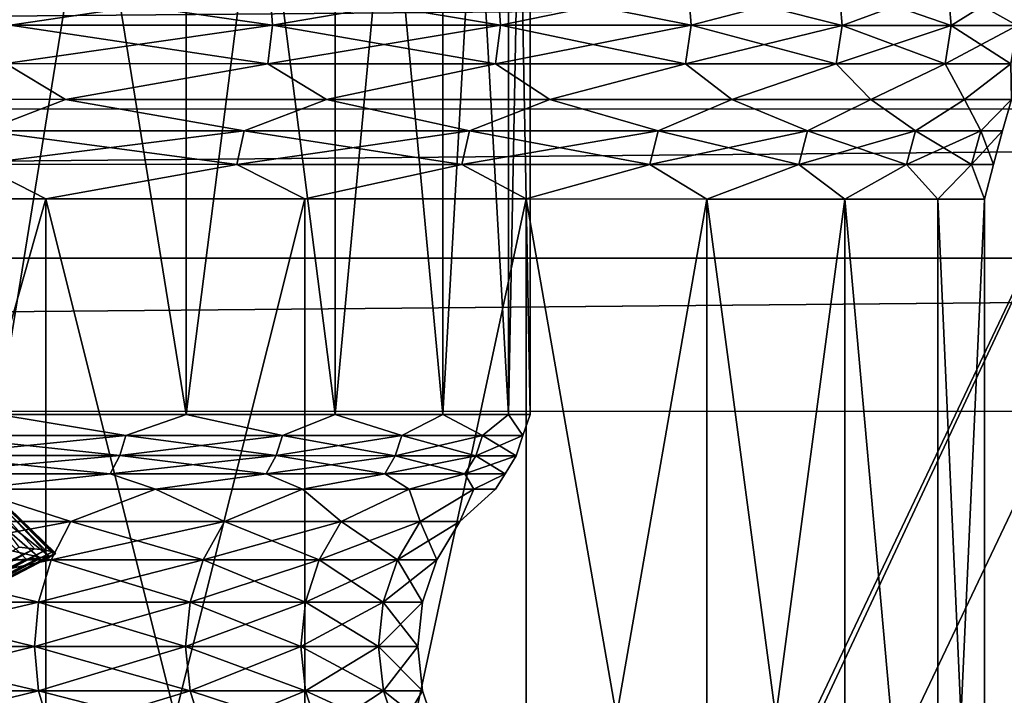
# Model space of a CAD drawing. Header units: metres. Extents: x -205 to 205, y -104 to 104.
# Tile 483 of 656: x -118.26 to -113.23, y 36.09 to 39.54. Entities that reach past the tile are written whole.
import ezdxf

# ---------------------------------------------------------------- set-up
doc = ezdxf.new("R2010")
doc.units = ezdxf.units.M
doc.layers.add('solid_01_2-CONSUMER_EHM_BOX_SW0001', color=7, linetype='CONTINUOUS')

msp = doc.modelspace()

# ---------------------------------------------------------------- linework, layer by layer
at = {"layer": 'solid_01_2-CONSUMER_EHM_BOX_SW0001'}
for points in [[(-200.010849, -74.958488), (-200.010773, 75.041512), (-0.010778, 75.04142)], [(-0.010849, -74.95858), (-200.010849, -74.958488), (-0.010778, 75.04142)], [(-118.369911, 43.473141, 15.778624), (-118.368874, 37.529079, 15.780206), (-117.409927, 37.528942, 17.366499)], [(-117.408081, 43.473003, 17.368923), (-118.369911, 43.473141, 15.778624), (-117.409927, 37.528942, 17.366499)], [(-118.369911, 43.473141, 33.221375), (-117.408081, 43.473003, 31.631077), (-118.368874, 37.529079, 33.219795)], [(-117.408081, 43.473003, 31.631077), (-117.409927, 37.528942, 31.633501), (-118.368874, 37.529079, 33.219795)], [(-117.408081, 43.473003, 17.368923), (-117.409927, 37.528942, 17.366499), (-116.649178, 37.528835, 19.056814)], [(-117.408081, 43.473003, 31.631077), (-116.649651, 43.472897, 29.94438), (-117.409927, 37.528942, 31.633501)], [(-116.649651, 43.472897, 29.94438), (-116.649178, 37.528835, 29.943186), (-117.409927, 37.528942, 31.633501)], [(-116.649651, 43.472897, 19.05562), (-117.408081, 43.473003, 17.368923), (-116.649178, 37.528835, 19.056814)], [(-116.649651, 43.472897, 19.05562), (-116.649178, 37.528835, 19.056814), (-116.097717, 37.528755, 20.826504)], [(-116.096519, 43.472816, 20.828207), (-116.649651, 43.472897, 19.05562), (-116.097717, 37.528755, 20.826504)], [(-116.649651, 43.472897, 29.94438), (-116.096519, 43.472816, 28.171793), (-116.649178, 37.528835, 29.943186)], [(-116.096519, 43.472816, 28.171793), (-116.097717, 37.528755, 28.173496), (-116.649178, 37.528835, 29.943186)], [(-116.096519, 43.472816, 20.828207), (-116.097717, 37.528755, 20.826504), (-115.763596, 37.528706, 22.649761)], [(-116.096519, 43.472816, 28.171793), (-115.763702, 43.472767, 26.350681), (-116.097717, 37.528755, 28.173496)], [(-115.763702, 43.472767, 26.350681), (-115.763596, 37.528706, 26.350239), (-116.097717, 37.528755, 28.173496)], [(-115.763702, 43.472767, 22.649319), (-116.096519, 43.472816, 20.828207), (-115.763596, 37.528706, 22.649761)], [(-115.763702, 43.472767, 22.649319), (-115.763596, 37.528706, 22.649761), (-115.651672, 37.52869, 24.5)], [(-115.650826, 43.472752, 24.5), (-115.763702, 43.472767, 22.649319), (-115.651672, 37.52869, 24.5)], [(-115.763702, 43.472767, 26.350681), (-115.650826, 43.472752, 24.5), (-115.763596, 37.528706, 26.350239)], [(-115.650826, 43.472752, 24.5), (-115.651672, 37.52869, 24.5), (-115.763596, 37.528706, 26.350239)], [(-112.002922, 40.641869, 63.099998), (-150.011154, -40.548634, 63.099998), (-150.011002, -39.448967, 63.099998)], [(-112.002922, 40.641869, 63.099998), (-112.003082, 39.542202, 63.099998), (-150.011154, -40.548634, 63.099998)], [(-112.002922, 40.641869, 63.099998), (-150.011002, -39.448967, 63.099998), (-149.999695, 39.547642, 63.099998)], [(-149.501312, 40.049267, 6), (-149.502487, 31.849266, 6), (-112.502487, 31.843967, 6)], [(-112.501312, 40.043968, 6), (-149.501312, 40.049267, 6), (-112.502487, 31.843967, 6)], [(-89.04644, 39.81081, 108.5), (-172.956253, 39.822823, 108.5), (-173.256836, 39.097404, 108.5)], [(-89.04644, 39.81081, 108.5), (-173.256836, 39.097404, 108.5), (-88.746063, 39.085308, 108.5)], [(-118.309174, 39.516743, 11.807781), (-118.321716, 39.71484, 11.820359), (-116.981781, 39.714649, 13.319756)], [(-116.967896, 39.516552, 35.691334), (-116.981781, 39.714649, 35.680244), (-118.321716, 39.71484, 37.179642)], [(-118.309174, 39.516743, 37.192219), (-116.967896, 39.516552, 35.691334), (-118.321716, 39.71484, 37.179642)], [(-116.967896, 39.516552, 13.308665), (-118.309174, 39.516743, 11.807781), (-116.981781, 39.714649, 13.319756)], [(-116.967896, 39.516552, 13.308665), (-116.981781, 39.714649, 13.319756), (-115.818138, 39.714481, 14.959749)], [(-115.803108, 39.516384, 34.049713), (-115.818138, 39.714481, 34.040249), (-116.981781, 39.714649, 35.680244)], [(-116.967896, 39.516552, 35.691334), (-115.803108, 39.516384, 34.049713), (-116.981781, 39.714649, 35.680244)], [(-115.803108, 39.516384, 14.950286), (-116.967896, 39.516552, 13.308665), (-115.818138, 39.714481, 14.959749)], [(-115.803108, 39.516384, 14.950286), (-115.818138, 39.714481, 14.959749), (-114.845436, 39.714344, 16.719719)], [(-114.829445, 39.516247, 32.287998), (-114.845436, 39.714344, 32.280281), (-115.818138, 39.714481, 34.040249)], [(-115.803108, 39.516384, 34.049713), (-114.829445, 39.516247, 32.287998), (-115.818138, 39.714481, 34.040249)], [(-114.829445, 39.516247, 16.712), (-115.803108, 39.516384, 14.950286), (-114.845436, 39.714344, 16.719719)], [(-114.829445, 39.516247, 16.712), (-114.845436, 39.714344, 16.719719), (-114.075912, 39.714233, 18.577528)], [(-114.059151, 39.516136, 30.428347), (-114.075912, 39.714233, 30.422472), (-114.845436, 39.714344, 32.280281)], [(-114.829445, 39.516247, 32.287998), (-114.059151, 39.516136, 30.428347), (-114.845436, 39.714344, 32.280281)], [(-114.059151, 39.516136, 18.571653), (-114.829445, 39.516247, 16.712), (-114.075912, 39.714233, 18.577528)], [(-114.059151, 39.516136, 18.571653), (-114.075912, 39.714233, 18.577528), (-113.519226, 39.714153, 20.509817)], [(-113.501915, 39.516056, 28.494141), (-113.519226, 39.714153, 28.490183), (-114.075912, 39.714233, 30.422472)], [(-114.059151, 39.516136, 30.428347), (-113.501915, 39.516056, 28.494141), (-114.075912, 39.714233, 30.422472)], [(-113.501915, 39.516056, 20.505859), (-114.059151, 39.516136, 18.571653), (-113.519226, 39.714153, 20.509817)], [(-113.501915, 39.516056, 20.505859), (-113.519226, 39.714153, 20.509817), (-113.182388, 39.714104, 22.492285)], [(-113.164742, 39.516006, 26.509706), (-113.182388, 39.714104, 26.507715), (-113.519226, 39.714153, 28.490183)], [(-113.501915, 39.516056, 28.494141), (-113.164742, 39.516006, 26.509706), (-113.519226, 39.714153, 28.490183)], [(-113.164742, 39.516006, 22.490294), (-113.501915, 39.516056, 20.505859), (-113.182388, 39.714104, 22.492285)], [(-150.011154, -40.548634, 63.099998), (-112.003082, 39.542202, 63.099998), (-112.014389, -39.454407, 63.099998)], [(-118.331566, 39.320389, 11.830147), (-118.309174, 39.516743, 11.807781), (-116.967896, 39.516552, 13.308665)], [(-118.331566, 39.320389, 37.169853), (-116.992653, 39.320194, 35.671616), (-118.309174, 39.516743, 37.192219)], [(-116.992653, 39.320194, 13.328385), (-118.331566, 39.320389, 11.830147), (-116.967896, 39.516552, 13.308665)], [(-116.992653, 39.320194, 35.671616), (-116.967896, 39.516552, 35.691334), (-118.309174, 39.516743, 37.192219)], [(-116.992653, 39.320194, 13.328385), (-116.967896, 39.516552, 13.308665), (-115.803108, 39.516384, 14.950286)], [(-116.992653, 39.320194, 35.671616), (-115.829918, 39.32003, 34.032887), (-116.967896, 39.516552, 35.691334)], [(-115.829918, 39.32003, 14.967113), (-116.992653, 39.320194, 13.328385), (-115.803108, 39.516384, 14.950286)], [(-115.829918, 39.32003, 34.032887), (-115.803108, 39.516384, 34.049713), (-116.967896, 39.516552, 35.691334)], [(-115.829918, 39.32003, 14.967113), (-115.803108, 39.516384, 14.950286), (-114.829445, 39.516247, 16.712)], [(-115.829918, 39.32003, 34.032887), (-114.857964, 39.319889, 32.274277), (-115.803108, 39.516384, 34.049713)], [(-114.857964, 39.319889, 16.725723), (-115.829918, 39.32003, 14.967113), (-114.829445, 39.516247, 16.712)], [(-114.857964, 39.319889, 32.274277), (-114.829445, 39.516247, 32.287998), (-115.803108, 39.516384, 34.049713)], [(-114.857964, 39.319889, 16.725723), (-114.829445, 39.516247, 16.712), (-114.059151, 39.516136, 18.571653)], [(-114.857964, 39.319889, 32.274277), (-114.089027, 39.319778, 30.4179), (-114.829445, 39.516247, 32.287998)], [(-114.089027, 39.319778, 18.5821), (-114.857964, 39.319889, 16.725723), (-114.059151, 39.516136, 18.571653)], [(-114.089027, 39.319778, 30.4179), (-114.059151, 39.516136, 30.428347), (-114.829445, 39.516247, 32.287998)], [(-114.089027, 39.319778, 18.5821), (-114.059151, 39.516136, 18.571653), (-113.501915, 39.516056, 20.505859)], [(-114.089027, 39.319778, 30.4179), (-113.532776, 39.319698, 28.487103), (-114.059151, 39.516136, 30.428347)], [(-113.532776, 39.319698, 20.512897), (-114.089027, 39.319778, 18.5821), (-113.501915, 39.516056, 20.505859)], [(-113.532776, 39.319698, 28.487103), (-113.501915, 39.516056, 28.494141), (-114.059151, 39.516136, 30.428347)], [(-113.532776, 39.319698, 20.512897), (-113.501915, 39.516056, 20.505859), (-113.164742, 39.516006, 22.490294)], [(-113.532776, 39.319698, 28.487103), (-113.196205, 39.319653, 26.506166), (-113.501915, 39.516056, 28.494141)], [(-113.196205, 39.319653, 22.493834), (-113.532776, 39.319698, 20.512897), (-113.164742, 39.516006, 22.490294)], [(-113.196205, 39.319653, 26.506166), (-113.164742, 39.516006, 26.509706), (-113.501915, 39.516056, 28.494141)], [(-118.025909, 39.138027, 12.258212), (-119.534828, 39.138241, 10.834619), (-118.331566, 39.320389, 11.830147)], [(-119.534828, 39.138241, 38.165382), (-118.025909, 39.138027, 36.741787), (-118.331566, 39.320389, 37.169853)], [(-118.025909, 39.138027, 12.258212), (-118.331566, 39.320389, 11.830147), (-116.992653, 39.320194, 13.328385)], [(-118.025909, 39.138027, 36.741787), (-116.992653, 39.320194, 35.671616), (-118.331566, 39.320389, 37.169853)], [(-116.692459, 39.137836, 13.847354), (-118.025909, 39.138027, 12.258212), (-116.992653, 39.320194, 13.328385)], [(-118.025909, 39.138027, 36.741787), (-116.692459, 39.137836, 35.152645), (-116.992653, 39.320194, 35.671616)], [(-116.692459, 39.137836, 13.847354), (-116.992653, 39.320194, 13.328385), (-115.829918, 39.32003, 14.967113)], [(-116.692459, 39.137836, 35.152645), (-115.829918, 39.32003, 34.032887), (-116.992653, 39.320194, 35.671616)], [(-115.552513, 39.137672, 15.580556), (-116.692459, 39.137836, 13.847354), (-115.829918, 39.32003, 14.967113)], [(-116.692459, 39.137836, 35.152645), (-115.552513, 39.137672, 33.419445), (-115.829918, 39.32003, 34.032887)], [(-115.552513, 39.137672, 15.580556), (-115.829918, 39.32003, 14.967113), (-114.857964, 39.319889, 16.725723)], [(-115.552513, 39.137672, 33.419445), (-114.857964, 39.319889, 32.274277), (-115.829918, 39.32003, 34.032887)], [(-114.62149, 39.137539, 17.434378), (-115.552513, 39.137672, 15.580556), (-114.857964, 39.319889, 16.725723)], [(-115.552513, 39.137672, 33.419445), (-114.62149, 39.137539, 31.565622), (-114.857964, 39.319889, 32.274277)], [(-114.62149, 39.137539, 17.434378), (-114.857964, 39.319889, 16.725723), (-114.089027, 39.319778, 18.5821)], [(-114.62149, 39.137539, 31.565622), (-114.089027, 39.319778, 30.4179), (-114.857964, 39.319889, 32.274277)], [(-113.911972, 39.137436, 19.383749), (-114.62149, 39.137539, 17.434378), (-114.089027, 39.319778, 18.5821)], [(-114.62149, 39.137539, 31.565622), (-113.911972, 39.137436, 29.616251), (-114.089027, 39.319778, 30.4179)], [(-113.911972, 39.137436, 19.383749), (-114.089027, 39.319778, 18.5821), (-113.532776, 39.319698, 20.512897)], [(-113.911972, 39.137436, 29.616251), (-113.532776, 39.319698, 28.487103), (-114.089027, 39.319778, 30.4179)], [(-113.433571, 39.137367, 21.402309), (-113.911972, 39.137436, 19.383749), (-113.532776, 39.319698, 20.512897)], [(-113.911972, 39.137436, 29.616251), (-113.433571, 39.137367, 27.597691), (-113.532776, 39.319698, 28.487103)], [(-113.433571, 39.137367, 21.402309), (-113.532776, 39.319698, 20.512897), (-113.196205, 39.319653, 22.493834)], [(-113.433571, 39.137367, 27.597691), (-113.196205, 39.319653, 26.506166), (-113.532776, 39.319698, 28.487103)], [(-113.192734, 39.137333, 23.462761), (-113.433571, 39.137367, 21.402309), (-113.196205, 39.319653, 22.493834)], [(-113.433571, 39.137367, 27.597691), (-113.192734, 39.137333, 25.537239), (-113.196205, 39.319653, 26.506166)], [(-118.441444, 38.977787, 11.939981), (-119.534828, 39.138241, 10.834619), (-118.025909, 39.138027, 12.258212)], [(-118.441444, 38.977787, 37.06002), (-118.025909, 39.138027, 36.741787), (-119.534828, 39.138241, 38.165382)], [(-118.441444, 38.977787, 11.939981), (-118.025909, 39.138027, 12.258212), (-117.114143, 38.977596, 13.425232)], [(-117.114143, 38.977596, 35.574768), (-118.025909, 39.138027, 36.741787), (-118.441444, 38.977787, 37.06002)], [(-117.114143, 38.977596, 13.425232), (-118.025909, 39.138027, 12.258212), (-116.692459, 39.137836, 13.847354)], [(-117.114143, 38.977596, 35.574768), (-116.692459, 39.137836, 35.152645), (-118.025909, 39.138027, 36.741787)], [(-117.114143, 38.977596, 13.425232), (-116.692459, 39.137836, 13.847354), (-115.961487, 38.977432, 15.049754)], [(-115.961487, 38.977432, 33.950245), (-116.692459, 39.137836, 35.152645), (-117.114143, 38.977596, 35.574768)], [(-115.961487, 38.977432, 15.049754), (-116.692459, 39.137836, 13.847354), (-115.552513, 39.137672, 15.580556)], [(-115.961487, 38.977432, 33.950245), (-115.552513, 39.137672, 33.419445), (-116.692459, 39.137836, 35.152645)], [(-115.961487, 38.977432, 15.049754), (-115.552513, 39.137672, 15.580556), (-114.997963, 38.977295, 16.793119)], [(-114.997963, 38.977295, 32.206882), (-115.552513, 39.137672, 33.419445), (-115.961487, 38.977432, 33.950245)], [(-114.997963, 38.977295, 16.793119), (-115.552513, 39.137672, 15.580556), (-114.62149, 39.137539, 17.434378)], [(-114.997963, 38.977295, 32.206882), (-114.62149, 39.137539, 31.565622), (-115.552513, 39.137672, 33.419445)], [(-114.997963, 38.977295, 16.793119), (-114.62149, 39.137539, 17.434378), (-114.235695, 38.977184, 18.633402)], [(-114.235695, 38.977184, 30.366598), (-114.62149, 39.137539, 31.565622), (-114.997963, 38.977295, 32.206882)], [(-114.235695, 38.977184, 18.633402), (-114.62149, 39.137539, 17.434378), (-113.911972, 39.137436, 19.383749)], [(-114.235695, 38.977184, 30.366598), (-113.911972, 39.137436, 29.616251), (-114.62149, 39.137539, 31.565622)], [(-114.235695, 38.977184, 18.633402), (-113.911972, 39.137436, 19.383749), (-113.684265, 38.977104, 20.547461)], [(-113.684265, 38.977104, 28.452539), (-113.911972, 39.137436, 29.616251), (-114.235695, 38.977184, 30.366598)], [(-113.684265, 38.977104, 20.547461), (-113.911972, 39.137436, 19.383749), (-113.433571, 39.137367, 21.402309)], [(-113.684265, 38.977104, 28.452539), (-113.433571, 39.137367, 27.597691), (-113.911972, 39.137436, 29.616251)], [(-113.684265, 38.977104, 20.547461), (-113.433571, 39.137367, 21.402309), (-113.350601, 38.977058, 22.511225)], [(-113.350601, 38.977058, 26.488775), (-113.433571, 39.137367, 27.597691), (-113.684265, 38.977104, 28.452539)], [(-113.350601, 38.977058, 22.511225), (-113.433571, 39.137367, 21.402309), (-113.192734, 39.137333, 23.462761)], [(-113.350601, 38.977058, 26.488775), (-113.192734, 39.137333, 25.537239), (-113.433571, 39.137367, 27.597691)], [(-113.350601, 38.977058, 22.511225), (-113.192734, 39.137333, 23.462761), (-113.238914, 38.977043, 24.5)], [(-113.238914, 38.977043, 24.5), (-113.192734, 39.137333, 25.537239), (-113.350601, 38.977058, 26.488775)], [(-113.238914, 38.977043, 24.5), (-113.192734, 39.137333, 23.462761), (-113.192734, 39.137333, 25.537239)], [(-88.746063, 39.085308, 108.5), (-173.256836, 39.097404, 108.5), (-173.439972, 38.335014, 108.5)], [(-88.746063, 39.085308, 108.5), (-173.439972, 38.335014, 108.5), (-88.563141, 38.322861, 108.5)], [(-118.441444, 38.977787, 37.06002), (-118.474579, 38.806343, 37.026913), (-117.150772, 38.806156, 35.545578)], [(-118.441444, 38.977787, 11.939981), (-117.114143, 38.977596, 13.425232), (-118.474579, 38.806343, 11.973087)], [(-117.114143, 38.977596, 13.425232), (-117.150772, 38.806156, 13.454423), (-118.474579, 38.806343, 11.973087)], [(-117.114143, 38.977596, 35.574768), (-118.441444, 38.977787, 37.06002), (-117.150772, 38.806156, 35.545578)], [(-117.114143, 38.977596, 35.574768), (-117.150772, 38.806156, 35.545578), (-116.001152, 38.805992, 33.925335)], [(-117.114143, 38.977596, 13.425232), (-115.961487, 38.977432, 15.049754), (-117.150772, 38.806156, 13.454423)], [(-115.961487, 38.977432, 15.049754), (-116.001152, 38.805992, 15.074663), (-117.150772, 38.806156, 13.454423)], [(-115.961487, 38.977432, 33.950245), (-117.114143, 38.977596, 35.574768), (-116.001152, 38.805992, 33.925335)], [(-115.961487, 38.977432, 33.950245), (-116.001152, 38.805992, 33.925335), (-115.040169, 38.805855, 32.186565)], [(-115.961487, 38.977432, 15.049754), (-114.997963, 38.977295, 16.793119), (-116.001152, 38.805992, 15.074663)], [(-114.997963, 38.977295, 16.793119), (-115.040169, 38.805855, 16.813433), (-116.001152, 38.805992, 15.074663)], [(-114.997963, 38.977295, 32.206882), (-115.961487, 38.977432, 33.950245), (-115.040169, 38.805855, 32.186565)], [(-114.997963, 38.977295, 32.206882), (-115.040169, 38.805855, 32.186565), (-114.279907, 38.805744, 30.351135)], [(-114.997963, 38.977295, 16.793119), (-114.235695, 38.977184, 18.633402), (-115.040169, 38.805855, 16.813433)], [(-114.235695, 38.977184, 18.633402), (-114.279907, 38.805744, 18.648865), (-115.040169, 38.805855, 16.813433)], [(-114.235695, 38.977184, 30.366598), (-114.997963, 38.977295, 32.206882), (-114.279907, 38.805744, 30.351135)], [(-114.235695, 38.977184, 30.366598), (-114.279907, 38.805744, 30.351135), (-113.729935, 38.805664, 28.442122)], [(-114.235695, 38.977184, 18.633402), (-113.684265, 38.977104, 20.547461), (-114.279907, 38.805744, 18.648865)], [(-113.684265, 38.977104, 20.547461), (-113.729935, 38.805664, 20.557878), (-114.279907, 38.805744, 18.648865)], [(-113.684265, 38.977104, 28.452539), (-114.235695, 38.977184, 30.366598), (-113.729935, 38.805664, 28.442122)], [(-113.684265, 38.977104, 28.452539), (-113.729935, 38.805664, 28.442122), (-113.397156, 38.805618, 26.483532)], [(-113.684265, 38.977104, 20.547461), (-113.350601, 38.977058, 22.511225), (-113.729935, 38.805664, 20.557878)], [(-113.350601, 38.977058, 22.511225), (-113.397156, 38.805618, 22.516468), (-113.729935, 38.805664, 20.557878)], [(-113.350601, 38.977058, 26.488775), (-113.684265, 38.977104, 28.452539), (-113.397156, 38.805618, 26.483532)], [(-113.350601, 38.977058, 26.488775), (-113.397156, 38.805618, 26.483532), (-113.285759, 38.805603, 24.5)], [(-113.350601, 38.977058, 22.511225), (-113.238914, 38.977043, 24.5), (-113.397156, 38.805618, 22.516468)], [(-113.238914, 38.977043, 24.5), (-113.285759, 38.805603, 24.5), (-113.397156, 38.805618, 22.516468)], [(-113.238914, 38.977043, 24.5), (-113.350601, 38.977058, 26.488775), (-113.285759, 38.805603, 24.5)], [(-118.474579, 38.806343, 11.973087), (-118.127007, 38.629623, 12.353523), (-119.624176, 38.629837, 10.941013)], [(-118.474579, 38.806343, 37.026913), (-119.624176, 38.629837, 38.058987), (-118.127007, 38.629623, 36.646477)], [(-118.474579, 38.806343, 11.973087), (-117.150772, 38.806156, 13.454423), (-118.127007, 38.629623, 12.353523)], [(-117.150772, 38.806156, 35.545578), (-118.474579, 38.806343, 37.026913), (-118.127007, 38.629623, 36.646477)], [(-117.150772, 38.806156, 13.454423), (-116.80394, 38.629433, 13.930293), (-118.127007, 38.629623, 12.353523)], [(-117.150772, 38.806156, 35.545578), (-118.127007, 38.629623, 36.646477), (-116.80394, 38.629433, 35.069706)], [(-117.150772, 38.806156, 13.454423), (-116.001152, 38.805992, 15.074663), (-116.80394, 38.629433, 13.930293)], [(-116.001152, 38.805992, 33.925335), (-117.150772, 38.806156, 35.545578), (-116.80394, 38.629433, 35.069706)], [(-116.001152, 38.805992, 15.074663), (-115.672867, 38.629272, 15.65), (-116.80394, 38.629433, 13.930293)], [(-116.001152, 38.805992, 33.925335), (-116.80394, 38.629433, 35.069706), (-115.672867, 38.629272, 33.349998)], [(-116.001152, 38.805992, 15.074663), (-115.040169, 38.805855, 16.813433), (-115.672867, 38.629272, 15.65)], [(-115.040169, 38.805855, 32.186565), (-116.001152, 38.805992, 33.925335), (-115.672867, 38.629272, 33.349998)], [(-115.040169, 38.805855, 16.813433), (-114.749092, 38.629139, 17.489388), (-115.672867, 38.629272, 15.65)], [(-115.040169, 38.805855, 32.186565), (-115.672867, 38.629272, 33.349998), (-114.749092, 38.629139, 31.510612)], [(-115.040169, 38.805855, 16.813433), (-114.279907, 38.805744, 18.648865), (-114.749092, 38.629139, 17.489388)], [(-114.279907, 38.805744, 30.351135), (-115.040169, 38.805855, 32.186565), (-114.749092, 38.629139, 31.510612)], [(-114.279907, 38.805744, 18.648865), (-114.045105, 38.62904, 19.423582), (-114.749092, 38.629139, 17.489388)], [(-114.279907, 38.805744, 30.351135), (-114.749092, 38.629139, 31.510612), (-114.045105, 38.62904, 29.576418)], [(-114.279907, 38.805744, 18.648865), (-113.729935, 38.805664, 20.557878), (-114.045105, 38.62904, 19.423582)], [(-113.729935, 38.805664, 28.442122), (-114.279907, 38.805744, 30.351135), (-114.045105, 38.62904, 29.576418)], [(-113.729935, 38.805664, 20.557878), (-113.570419, 38.628971, 21.426428), (-114.045105, 38.62904, 19.423582)], [(-113.729935, 38.805664, 28.442122), (-114.045105, 38.62904, 29.576418), (-113.570419, 38.628971, 27.573572)], [(-113.729935, 38.805664, 20.557878), (-113.397156, 38.805618, 22.516468), (-113.570419, 38.628971, 21.426428)], [(-113.397156, 38.805618, 26.483532), (-113.729935, 38.805664, 28.442122), (-113.570419, 38.628971, 27.573572)], [(-113.397156, 38.805618, 22.516468), (-113.331459, 38.628937, 23.470837), (-113.570419, 38.628971, 21.426428)], [(-113.397156, 38.805618, 26.483532), (-113.570419, 38.628971, 27.573572), (-113.331459, 38.628937, 25.529163)], [(-113.397156, 38.805618, 22.516468), (-113.285759, 38.805603, 24.5), (-113.331459, 38.628937, 23.470837)], [(-113.285759, 38.805603, 24.5), (-113.397156, 38.805618, 26.483532), (-113.331459, 38.628937, 25.529163)], [(-113.285759, 38.805603, 24.5), (-113.331459, 38.628937, 25.529163), (-113.331459, 38.628937, 23.470837)], [(-119.624977, 33.344986, 38.059025), (-118.127754, 33.344772, 36.646477), (-119.624176, 38.629837, 38.058987)], [(-119.624954, 33.344986, 10.940993), (-119.624176, 38.629837, 10.941013), (-118.127007, 38.629623, 12.353523)], [(-118.127739, 33.344772, 12.353545), (-119.624954, 33.344986, 10.940993), (-118.127007, 38.629623, 12.353523)], [(-118.127754, 33.344772, 36.646477), (-118.127007, 38.629623, 36.646477), (-119.624176, 38.629837, 38.058987)], [(-118.127754, 33.344772, 36.646477), (-116.804573, 33.344585, 35.069546), (-118.127007, 38.629623, 36.646477)], [(-118.127739, 33.344772, 12.353545), (-118.127007, 38.629623, 12.353523), (-116.80394, 38.629433, 13.930293)], [(-116.804565, 33.344585, 13.93047), (-118.127739, 33.344772, 12.353545), (-116.80394, 38.629433, 13.930293)], [(-116.804573, 33.344585, 35.069546), (-116.80394, 38.629433, 35.069706), (-118.127007, 38.629623, 36.646477)], [(-116.804573, 33.344585, 35.069546), (-115.672867, 38.629272, 33.349998), (-116.80394, 38.629433, 35.069706)], [(-116.804565, 33.344585, 13.93047), (-116.80394, 38.629433, 13.930293), (-115.672867, 38.629272, 15.65)], [(-116.804573, 33.344585, 35.069546), (-115.673553, 33.344421, 33.349884), (-115.672867, 38.629272, 33.349998)], [(-115.673553, 33.344421, 15.650127), (-116.804565, 33.344585, 13.93047), (-115.672867, 38.629272, 15.65)], [(-115.673553, 33.344421, 15.650127), (-115.672867, 38.629272, 15.65), (-114.749092, 38.629139, 17.489388)], [(-115.673553, 33.344421, 33.349884), (-114.74987, 33.344292, 31.510656), (-115.672867, 38.629272, 33.349998)], [(-114.749863, 33.344292, 17.489351), (-115.673553, 33.344421, 15.650127), (-114.749092, 38.629139, 17.489388)], [(-114.74987, 33.344292, 31.510656), (-114.749092, 38.629139, 31.510612), (-115.672867, 38.629272, 33.349998)], [(-114.74987, 33.344292, 31.510656), (-114.045914, 33.344189, 29.576588), (-114.749092, 38.629139, 31.510612)], [(-114.749863, 33.344292, 17.489351), (-114.749092, 38.629139, 17.489388), (-114.045105, 38.62904, 19.423582)], [(-114.045914, 33.344189, 19.423418), (-114.749863, 33.344292, 17.489351), (-114.045105, 38.62904, 19.423582)], [(-114.045914, 33.344189, 29.576588), (-114.045105, 38.62904, 29.576418), (-114.749092, 38.629139, 31.510612)], [(-113.571205, 33.34412, 21.426279), (-114.045914, 33.344189, 19.423418), (-114.045105, 38.62904, 19.423582)], [(-114.045914, 33.344189, 29.576588), (-113.571205, 33.34412, 27.573725), (-114.045105, 38.62904, 29.576418)], [(-113.571205, 33.34412, 21.426279), (-114.045105, 38.62904, 19.423582), (-113.570419, 38.628971, 21.426428)], [(-113.571205, 33.34412, 27.573725), (-113.570419, 38.628971, 27.573572), (-114.045105, 38.62904, 29.576418)], [(-113.571205, 33.34412, 21.426279), (-113.570419, 38.628971, 21.426428), (-113.331459, 38.628937, 23.470837)], [(-113.571205, 33.34412, 27.573725), (-113.332214, 33.344086, 25.529173), (-113.570419, 38.628971, 27.573572)], [(-113.332214, 33.344086, 23.470827), (-113.571205, 33.34412, 21.426279), (-113.331459, 38.628937, 23.470837)], [(-113.332214, 33.344086, 25.529173), (-113.331459, 38.628937, 25.529163), (-113.570419, 38.628971, 27.573572)], [(-113.332214, 33.344086, 23.470827), (-113.331459, 38.628937, 23.470837), (-113.331459, 38.628937, 25.529163)], [(-113.332214, 33.344086, 25.529173), (-113.332214, 33.344086, 23.470827), (-113.331459, 38.628937, 25.529163)], [(-88.563141, 38.322861, 108.5), (-173.439972, 38.335014, 108.5), (-173.501678, 37.5527, 108.5)], [(-88.563141, 38.322861, 108.5), (-173.501678, 37.5527, 108.5), (-88.501671, 37.540531, 108.5)], [(-173.512405, -37.4473, 108.5), (-88.501671, 37.540531, 108.5), (-173.501678, 37.5527, 108.5)], [(-173.512405, -37.4473, 108.5), (-88.512413, -37.459469, 108.5), (-88.501671, 37.540531, 108.5)], [(-118.698502, 37.421497, 15.340615), (-117.718353, 37.421356, 16.83086), (-118.368874, 37.529079, 15.780206)], [(-117.718353, 37.421356, 32.16914), (-118.698502, 37.421497, 33.659386), (-118.368874, 37.529079, 33.219795)], [(-117.718353, 37.421356, 16.83086), (-117.409927, 37.528942, 17.366499), (-118.368874, 37.529079, 15.780206)], [(-117.718353, 37.421356, 32.16914), (-118.368874, 37.529079, 33.219795), (-117.409927, 37.528942, 31.633501)], [(-117.718353, 37.421356, 16.83086), (-116.917831, 37.421242, 18.424818), (-117.409927, 37.528942, 17.366499)], [(-116.917831, 37.421242, 30.575182), (-117.718353, 37.421356, 32.16914), (-117.409927, 37.528942, 31.633501)], [(-116.917831, 37.421242, 18.424818), (-116.649178, 37.528835, 19.056814), (-117.409927, 37.528942, 17.366499)], [(-116.917831, 37.421242, 30.575182), (-117.409927, 37.528942, 31.633501), (-116.649178, 37.528835, 29.943186)], [(-116.917831, 37.421242, 18.424818), (-116.307777, 37.421158, 20.100931), (-116.649178, 37.528835, 19.056814)], [(-116.307777, 37.421158, 28.899069), (-116.917831, 37.421242, 30.575182), (-116.649178, 37.528835, 29.943186)], [(-116.307777, 37.421158, 20.100931), (-116.097717, 37.528755, 20.826504), (-116.649178, 37.528835, 19.056814)], [(-116.307777, 37.421158, 28.899069), (-116.649178, 37.528835, 29.943186), (-116.097717, 37.528755, 28.173496)], [(-116.307777, 37.421158, 20.100931), (-115.896431, 37.421097, 21.836536), (-116.097717, 37.528755, 20.826504)], [(-115.896431, 37.421097, 27.163464), (-116.307777, 37.421158, 28.899069), (-116.097717, 37.528755, 28.173496)], [(-115.896431, 37.421097, 21.836536), (-115.763596, 37.528706, 22.649761), (-116.097717, 37.528755, 20.826504)], [(-115.896431, 37.421097, 27.163464), (-116.097717, 37.528755, 28.173496), (-115.763596, 37.528706, 26.350239)], [(-115.896431, 37.421097, 21.836536), (-115.689362, 37.421066, 23.608158), (-115.763596, 37.528706, 22.649761)], [(-115.689362, 37.421066, 25.391842), (-115.896431, 37.421097, 27.163464), (-115.763596, 37.528706, 26.350239)], [(-115.689362, 37.421066, 23.608158), (-115.651672, 37.52869, 24.5), (-115.763596, 37.528706, 22.649761)], [(-115.689362, 37.421066, 25.391842), (-115.763596, 37.528706, 26.350239), (-115.651672, 37.52869, 24.5)], [(-115.689362, 37.421066, 23.608158), (-115.689362, 37.421066, 25.391842), (-115.651672, 37.52869, 24.5)], [(-118.726387, 37.318623, 33.638634), (-118.698502, 37.421497, 33.659386), (-117.718353, 37.421356, 32.16914)], [(-118.726387, 37.318623, 15.361367), (-117.748459, 37.318485, 16.848236), (-118.698502, 37.421497, 15.340615)], [(-117.748459, 37.318485, 32.151764), (-118.726387, 37.318623, 33.638634), (-117.718353, 37.421356, 32.16914)], [(-117.748459, 37.318485, 16.848236), (-117.718353, 37.421356, 16.83086), (-118.698502, 37.421497, 15.340615)], [(-117.748459, 37.318485, 32.151764), (-117.718353, 37.421356, 32.16914), (-116.917831, 37.421242, 30.575182)], [(-117.748459, 37.318485, 16.848236), (-116.94976, 37.318371, 18.438583), (-117.718353, 37.421356, 16.83086)], [(-116.94976, 37.318371, 30.561417), (-117.748459, 37.318485, 32.151764), (-116.917831, 37.421242, 30.575182)], [(-116.94976, 37.318371, 18.438583), (-116.917831, 37.421242, 18.424818), (-117.718353, 37.421356, 16.83086)], [(-116.94976, 37.318371, 30.561417), (-116.917831, 37.421242, 30.575182), (-116.307777, 37.421158, 28.899069)], [(-116.94976, 37.318371, 18.438583), (-116.341087, 37.318283, 20.110899), (-116.917831, 37.421242, 18.424818)], [(-116.341087, 37.318283, 28.889101), (-116.94976, 37.318371, 30.561417), (-116.307777, 37.421158, 28.899069)], [(-116.341087, 37.318283, 20.110899), (-116.307777, 37.421158, 20.100931), (-116.917831, 37.421242, 18.424818)], [(-116.341087, 37.318283, 28.889101), (-116.307777, 37.421158, 28.899069), (-115.896431, 37.421097, 27.163464)], [(-116.341087, 37.318283, 20.110899), (-115.930672, 37.318222, 21.842571), (-116.307777, 37.421158, 20.100931)], [(-115.930672, 37.318222, 27.157429), (-116.341087, 37.318283, 28.889101), (-115.896431, 37.421097, 27.163464)], [(-115.930672, 37.318222, 21.842571), (-115.896431, 37.421097, 21.836536), (-116.307777, 37.421158, 20.100931)], [(-115.930672, 37.318222, 27.157429), (-115.896431, 37.421097, 27.163464), (-115.689362, 37.421066, 25.391842)], [(-115.930672, 37.318222, 21.842571), (-115.724068, 37.318195, 23.61018), (-115.896431, 37.421097, 21.836536)], [(-115.724068, 37.318195, 25.38982), (-115.930672, 37.318222, 27.157429), (-115.689362, 37.421066, 25.391842)], [(-115.724068, 37.318195, 23.61018), (-115.689362, 37.421066, 23.608158), (-115.896431, 37.421097, 21.836536)], [(-115.724068, 37.318195, 25.38982), (-115.689362, 37.421066, 25.391842), (-115.689362, 37.421066, 23.608158)], [(-115.724068, 37.318195, 23.61018), (-115.724068, 37.318195, 25.38982), (-115.689362, 37.421066, 23.608158)], [(-118.110107, 36.804474, 25.621132), (-118.619438, 37.344826, 25.142912), (-118.794716, 37.344852, 26.679649)], [(-118.22718, 36.789093, 26.658794), (-118.794716, 37.344852, 26.679649), (-118.317055, 36.781448, 27.173388)], [(-118.158157, 36.796772, 26.141068), (-118.794716, 37.344852, 26.679649), (-118.22718, 36.789093, 26.658794)], [(-118.110107, 36.804474, 25.621132), (-118.794716, 37.344852, 26.679649), (-118.158157, 36.796772, 26.141068)], [(-118.092163, 36.827602, 24.057335), (-118.634628, 37.34483, 23.596233), (-118.619438, 37.344826, 25.142912)], [(-118.128159, 36.835281, 23.537828), (-118.634628, 37.34483, 23.596233), (-118.092163, 36.827602, 24.057335)], [(-118.184998, 36.842953, 23.020681), (-118.634628, 37.34483, 23.596233), (-118.128159, 36.835281, 23.537828)], [(-118.262573, 36.850616, 22.506639), (-118.634628, 37.34483, 23.596233), (-118.184998, 36.842953, 23.020681)], [(-118.083084, 36.812187, 25.099911), (-118.619438, 37.344826, 25.142912), (-118.110107, 36.804474, 25.621132)], [(-118.07711, 36.819901, 24.578337), (-118.619438, 37.344826, 25.142912), (-118.083084, 36.812187, 25.099911)], [(-118.092163, 36.827602, 24.057335), (-118.619438, 37.344826, 25.142912), (-118.07711, 36.819901, 24.578337)], [(-118.771439, 37.225681, 33.605106), (-118.726387, 37.318623, 33.638634), (-117.748459, 37.318485, 32.151764)], [(-118.771439, 37.225681, 15.394894), (-117.797096, 37.22554, 16.876308), (-118.726387, 37.318623, 15.361367)], [(-117.797096, 37.22554, 32.123692), (-118.771439, 37.225681, 33.605106), (-117.748459, 37.318485, 32.151764)], [(-117.797096, 37.22554, 16.876308), (-117.748459, 37.318485, 16.848236), (-118.726387, 37.318623, 15.361367)], [(-117.797096, 37.22554, 32.123692), (-117.748459, 37.318485, 32.151764), (-116.94976, 37.318371, 30.561417)], [(-117.797096, 37.22554, 16.876308), (-117.001328, 37.225426, 18.460819), (-117.748459, 37.318485, 16.848236)], [(-117.001328, 37.225426, 30.539181), (-117.797096, 37.22554, 32.123692), (-116.94976, 37.318371, 30.561417)], [(-117.001328, 37.225426, 18.460819), (-116.94976, 37.318371, 18.438583), (-117.748459, 37.318485, 16.848236)], [(-117.001328, 37.225426, 30.539181), (-116.94976, 37.318371, 30.561417), (-116.341087, 37.318283, 28.889101)], [(-117.001328, 37.225426, 18.460819), (-116.394882, 37.225342, 20.127001), (-116.94976, 37.318371, 18.438583)], [(-116.394882, 37.225342, 28.872999), (-117.001328, 37.225426, 30.539181), (-116.341087, 37.318283, 28.889101)], [(-116.394882, 37.225342, 20.127001), (-116.341087, 37.318283, 20.110899), (-116.94976, 37.318371, 18.438583)], [(-116.394882, 37.225342, 28.872999), (-116.341087, 37.318283, 28.889101), (-115.930672, 37.318222, 27.157429)], [(-116.394882, 37.225342, 20.127001), (-115.985977, 37.225281, 21.85232), (-116.341087, 37.318283, 20.110899)], [(-115.985977, 37.225281, 27.14768), (-116.394882, 37.225342, 28.872999), (-115.930672, 37.318222, 27.157429)], [(-115.985977, 37.225281, 21.85232), (-115.930672, 37.318222, 21.842571), (-116.341087, 37.318283, 20.110899)], [(-115.985977, 37.225281, 27.14768), (-115.930672, 37.318222, 27.157429), (-115.724068, 37.318195, 25.38982)], [(-115.985977, 37.225281, 21.85232), (-115.780128, 37.225254, 23.613443), (-115.930672, 37.318222, 21.842571)], [(-115.780128, 37.225254, 25.386557), (-115.985977, 37.225281, 27.14768), (-115.724068, 37.318195, 25.38982)], [(-115.780128, 37.225254, 23.613443), (-115.724068, 37.318195, 23.61018), (-115.930672, 37.318222, 21.842571)], [(-115.780128, 37.225254, 25.386557), (-115.724068, 37.318195, 25.38982), (-115.724068, 37.318195, 23.61018)], [(-115.780128, 37.225254, 23.613443), (-115.780128, 37.225254, 25.386557), (-115.724068, 37.318195, 23.61018)], [(-118.771439, 37.225681, 15.394894), (-118.514938, 37.147079, 15.880992), (-117.797096, 37.22554, 16.876308)], [(-117.797096, 37.22554, 32.123692), (-118.514938, 37.147079, 33.119007), (-118.771439, 37.225681, 33.605106)], [(-117.797096, 37.22554, 16.876308), (-118.514938, 37.147079, 15.880992), (-117.567078, 37.146942, 17.44895)], [(-117.797096, 37.22554, 32.123692), (-117.567078, 37.146942, 31.55105), (-118.514938, 37.147079, 33.119007)], [(-117.797096, 37.22554, 16.876308), (-117.567078, 37.146942, 17.44895), (-117.001328, 37.225426, 18.460819)], [(-117.001328, 37.225426, 30.539181), (-117.567078, 37.146942, 31.55105), (-117.797096, 37.22554, 32.123692)], [(-117.001328, 37.225426, 18.460819), (-117.567078, 37.146942, 17.44895), (-116.815117, 37.146835, 19.119728)], [(-117.001328, 37.225426, 30.539181), (-116.815117, 37.146835, 29.880272), (-117.567078, 37.146942, 31.55105)], [(-117.001328, 37.225426, 18.460819), (-116.815117, 37.146835, 19.119728), (-116.394882, 37.225342, 20.127001)], [(-116.394882, 37.225342, 28.872999), (-116.815117, 37.146835, 29.880272), (-117.001328, 37.225426, 30.539181)], [(-116.394882, 37.225342, 20.127001), (-116.815117, 37.146835, 19.119728), (-116.270035, 37.146755, 20.868963)], [(-116.394882, 37.225342, 28.872999), (-116.270035, 37.146755, 28.131037), (-116.815117, 37.146835, 29.880272)], [(-116.394882, 37.225342, 20.127001), (-116.270035, 37.146755, 20.868963), (-115.985977, 37.225281, 21.85232)], [(-115.985977, 37.225281, 27.14768), (-116.270035, 37.146755, 28.131037), (-116.394882, 37.225342, 28.872999)], [(-115.985977, 37.225281, 21.85232), (-116.270035, 37.146755, 20.868963), (-115.939774, 37.146709, 22.671148)], [(-115.985977, 37.225281, 27.14768), (-115.939774, 37.146709, 26.328852), (-116.270035, 37.146755, 28.131037)], [(-115.985977, 37.225281, 21.85232), (-115.939774, 37.146709, 22.671148), (-115.780128, 37.225254, 23.613443)], [(-115.780128, 37.225254, 25.386557), (-115.939774, 37.146709, 26.328852), (-115.985977, 37.225281, 27.14768)], [(-115.780128, 37.225254, 23.613443), (-115.939774, 37.146709, 22.671148), (-115.829147, 37.146694, 24.5)], [(-115.780128, 37.225254, 25.386557), (-115.829147, 37.146694, 24.5), (-115.939774, 37.146709, 26.328852)], [(-115.780128, 37.225254, 23.613443), (-115.829147, 37.146694, 24.5), (-115.780128, 37.225254, 25.386557)], [(-118.957474, 36.982151, 15.533369), (-117.997955, 36.982014, 16.992252), (-118.514938, 37.147079, 15.880992)], [(-117.997955, 36.982014, 32.007748), (-118.957474, 36.982151, 33.466633), (-118.514938, 37.147079, 33.119007)], [(-117.997955, 36.982014, 16.992252), (-117.567078, 37.146942, 17.44895), (-118.514938, 37.147079, 15.880992)], [(-117.997955, 36.982014, 32.007748), (-118.514938, 37.147079, 33.119007), (-117.567078, 37.146942, 31.55105)], [(-117.997955, 36.982014, 16.992252), (-117.214287, 36.981903, 18.552668), (-117.567078, 37.146942, 17.44895)], [(-117.214287, 36.981903, 30.447332), (-117.997955, 36.982014, 32.007748), (-117.567078, 37.146942, 31.55105)], [(-117.214287, 36.981903, 18.552668), (-116.815117, 37.146835, 19.119728), (-117.567078, 37.146942, 17.44895)], [(-117.214287, 36.981903, 30.447332), (-117.567078, 37.146942, 31.55105), (-116.815117, 37.146835, 29.880272)], [(-117.214287, 36.981903, 18.552668), (-116.617065, 36.981815, 20.193508), (-116.815117, 37.146835, 19.119728)], [(-116.617065, 36.981815, 28.806492), (-117.214287, 36.981903, 30.447332), (-116.815117, 37.146835, 29.880272)], [(-116.617065, 36.981815, 20.193508), (-116.270035, 37.146755, 20.868963), (-116.815117, 37.146835, 19.119728)], [(-116.617065, 36.981815, 28.806492), (-116.815117, 37.146835, 29.880272), (-116.270035, 37.146755, 28.131037)], [(-116.617065, 36.981815, 20.193508), (-116.214378, 36.981758, 21.892588), (-116.270035, 37.146755, 20.868963)], [(-116.214378, 36.981758, 27.107412), (-116.617065, 36.981815, 28.806492), (-116.270035, 37.146755, 28.131037)], [(-116.214378, 36.981758, 21.892588), (-115.939774, 37.146709, 22.671148), (-116.270035, 37.146755, 20.868963)], [(-116.214378, 36.981758, 27.107412), (-116.270035, 37.146755, 28.131037), (-115.939774, 37.146709, 26.328852)], [(-116.214378, 36.981758, 21.892588), (-116.011665, 36.981731, 23.626926), (-115.939774, 37.146709, 22.671148)], [(-116.011665, 36.981731, 25.373074), (-116.214378, 36.981758, 27.107412), (-115.939774, 37.146709, 26.328852)], [(-116.011665, 36.981731, 23.626926), (-115.829147, 37.146694, 24.5), (-115.939774, 37.146709, 22.671148)], [(-116.011665, 36.981731, 25.373074), (-115.939774, 37.146709, 26.328852), (-115.829147, 37.146694, 24.5)], [(-116.011665, 36.981731, 23.626926), (-116.011665, 36.981731, 25.373074), (-115.829147, 37.146694, 24.5)], [(-119.052078, 36.786972, 33.396225), (-118.957474, 36.982151, 33.466633), (-117.997955, 36.982014, 32.007748)], [(-119.052078, 36.786972, 15.603774), (-118.100082, 36.786835, 17.051203), (-118.957474, 36.982151, 15.533369)], [(-118.100082, 36.786835, 31.948797), (-119.052078, 36.786972, 33.396225), (-117.997955, 36.982014, 32.007748)], [(-118.100082, 36.786835, 17.051203), (-117.997955, 36.982014, 16.992252), (-118.957474, 36.982151, 15.533369)], [(-118.100082, 36.786835, 31.948797), (-117.997955, 36.982014, 32.007748), (-117.214287, 36.981903, 30.447332)], [(-118.100082, 36.786835, 17.051203), (-117.322571, 36.786724, 18.599365), (-117.997955, 36.982014, 16.992252)], [(-117.322571, 36.786724, 30.400635), (-118.100082, 36.786835, 31.948797), (-117.214287, 36.981903, 30.447332)], [(-117.322571, 36.786724, 18.599365), (-117.214287, 36.981903, 18.552668), (-117.997955, 36.982014, 16.992252)], [(-117.322571, 36.786724, 30.400635), (-117.214287, 36.981903, 30.447332), (-116.617065, 36.981815, 28.806492)], [(-117.322571, 36.786724, 18.599365), (-116.730042, 36.78664, 20.227322), (-117.214287, 36.981903, 18.552668)], [(-116.730042, 36.78664, 28.772678), (-117.322571, 36.786724, 30.400635), (-116.617065, 36.981815, 28.806492)], [(-116.730042, 36.78664, 20.227322), (-116.617065, 36.981815, 20.193508), (-117.214287, 36.981903, 18.552668)], [(-116.730042, 36.78664, 28.772678), (-116.617065, 36.981815, 28.806492), (-116.214378, 36.981758, 27.107412)], [(-116.730042, 36.78664, 20.227322), (-116.330513, 36.786583, 21.913059), (-116.617065, 36.981815, 20.193508)], [(-116.330513, 36.786583, 27.086941), (-116.730042, 36.78664, 28.772678), (-116.214378, 36.981758, 27.107412)], [(-116.330513, 36.786583, 21.913059), (-116.214378, 36.981758, 21.892588), (-116.617065, 36.981815, 20.193508)], [(-116.330513, 36.786583, 27.086941), (-116.214378, 36.981758, 27.107412), (-116.011665, 36.981731, 25.373074)], [(-116.330513, 36.786583, 21.913059), (-116.129395, 36.786552, 23.633781), (-116.214378, 36.981758, 21.892588)], [(-116.129395, 36.786552, 25.366219), (-116.330513, 36.786583, 27.086941), (-116.011665, 36.981731, 25.373074)], [(-116.129395, 36.786552, 23.633781), (-116.011665, 36.981731, 23.626926), (-116.214378, 36.981758, 21.892588)], [(-116.129395, 36.786552, 25.366219), (-116.011665, 36.981731, 25.373074), (-116.011665, 36.981731, 23.626926)], [(-116.129395, 36.786552, 23.633781), (-116.129395, 36.786552, 25.366219), (-116.011665, 36.981731, 23.626926)], [(-118.262573, 36.850616, 22.506639), (-118.184998, 36.842953, 23.020681), (-118.947372, 36.471577, 22.793818)], [(-118.184998, 36.842953, 23.020681), (-118.886108, 36.45929, 23.307077), (-118.947372, 36.471577, 22.793818)], [(-118.184998, 36.842953, 23.020681), (-118.128159, 36.835281, 23.537828), (-118.886108, 36.45929, 23.307077)], [(-118.128159, 36.835281, 23.537828), (-118.84668, 36.447033, 23.822027), (-118.886108, 36.45929, 23.307077)], [(-118.128159, 36.835281, 23.537828), (-118.092163, 36.827602, 24.057335), (-118.84668, 36.447033, 23.822027)], [(-118.092163, 36.827602, 24.057335), (-118.829002, 36.434792, 24.337984), (-118.84668, 36.447033, 23.822027)], [(-118.07711, 36.819901, 24.578337), (-118.833069, 36.422558, 24.854292), (-118.829002, 36.434792, 24.337984)], [(-118.07711, 36.819901, 24.578337), (-118.083084, 36.812187, 25.099911), (-118.833069, 36.422558, 24.854292)], [(-118.092163, 36.827602, 24.057335), (-118.07711, 36.819901, 24.578337), (-118.829002, 36.434792, 24.337984)], [(-119.110641, 36.570934, 33.352646), (-119.052078, 36.786972, 33.396225), (-118.100082, 36.786835, 31.948797)], [(-119.110641, 36.570934, 15.647354), (-118.163315, 36.570801, 17.087692), (-119.052078, 36.786972, 15.603774)], [(-118.163315, 36.570801, 31.912308), (-119.110641, 36.570934, 33.352646), (-118.100082, 36.786835, 31.948797)], [(-118.22718, 36.789093, 26.658794), (-119.067741, 36.373562, 26.909702), (-118.97612, 36.385826, 26.398758)], [(-118.22718, 36.789093, 26.658794), (-118.317055, 36.781448, 27.173388), (-119.067741, 36.373562, 26.909702)], [(-118.163315, 36.570801, 17.087692), (-118.100082, 36.786835, 17.051203), (-119.052078, 36.786972, 15.603774)], [(-118.158157, 36.796772, 26.141068), (-118.97612, 36.385826, 26.398758), (-118.90654, 36.398079, 25.885309)], [(-118.158157, 36.796772, 26.141068), (-118.22718, 36.789093, 26.658794), (-118.97612, 36.385826, 26.398758)], [(-118.110107, 36.804474, 25.621132), (-118.90654, 36.398079, 25.885309), (-118.858894, 36.410324, 25.370289)], [(-118.110107, 36.804474, 25.621132), (-118.158157, 36.796772, 26.141068), (-118.90654, 36.398079, 25.885309)], [(-118.083084, 36.812187, 25.099911), (-118.858894, 36.410324, 25.370289), (-118.833069, 36.422558, 24.854292)], [(-118.083084, 36.812187, 25.099911), (-118.110107, 36.804474, 25.621132), (-118.858894, 36.410324, 25.370289)], [(-118.163315, 36.570801, 31.912308), (-118.100082, 36.786835, 31.948797), (-117.322571, 36.786724, 30.400635)], [(-118.163315, 36.570801, 17.087692), (-117.38961, 36.57069, 18.628269), (-118.100082, 36.786835, 17.051203)], [(-117.38961, 36.57069, 30.371731), (-118.163315, 36.570801, 31.912308), (-117.322571, 36.786724, 30.400635)], [(-117.38961, 36.57069, 18.628269), (-117.322571, 36.786724, 18.599365), (-118.100082, 36.786835, 17.051203)], [(-117.38961, 36.57069, 30.371731), (-117.322571, 36.786724, 30.400635), (-116.730042, 36.78664, 28.772678)], [(-117.38961, 36.57069, 18.628269), (-116.799988, 36.570602, 20.248253), (-117.322571, 36.786724, 18.599365)], [(-116.799988, 36.570602, 28.751747), (-117.38961, 36.57069, 30.371731), (-116.730042, 36.78664, 28.772678)], [(-116.799988, 36.570602, 20.248253), (-116.730042, 36.78664, 20.227322), (-117.322571, 36.786724, 18.599365)], [(-116.799988, 36.570602, 28.751747), (-116.730042, 36.78664, 28.772678), (-116.330513, 36.786583, 27.086941)], [(-116.799988, 36.570602, 20.248253), (-116.402412, 36.570545, 21.925734), (-116.730042, 36.78664, 20.227322)], [(-116.402412, 36.570545, 27.074266), (-116.799988, 36.570602, 28.751747), (-116.330513, 36.786583, 27.086941)], [(-116.402412, 36.570545, 21.925734), (-116.330513, 36.786583, 21.913059), (-116.730042, 36.78664, 20.227322)], [(-116.402412, 36.570545, 27.074266), (-116.330513, 36.786583, 27.086941), (-116.129395, 36.786552, 25.366219)], [(-116.402412, 36.570545, 21.925734), (-116.202278, 36.570518, 23.638025), (-116.330513, 36.786583, 21.913059)], [(-116.202278, 36.570518, 25.361975), (-116.402412, 36.570545, 27.074266), (-116.129395, 36.786552, 25.366219)], [(-116.202278, 36.570518, 23.638025), (-116.129395, 36.786552, 23.633781), (-116.330513, 36.786583, 21.913059)], [(-116.202278, 36.570518, 25.361975), (-116.129395, 36.786552, 25.366219), (-116.129395, 36.786552, 23.633781)], [(-116.202278, 36.570518, 23.638025), (-116.202278, 36.570518, 25.361975), (-116.129395, 36.786552, 23.633781)], [(-119.130417, 36.344231, 33.337948), (-119.110641, 36.570934, 33.352646), (-118.163315, 36.570801, 31.912308)], [(-119.130417, 36.344231, 15.662053), (-118.184669, 36.344097, 17.1), (-119.110641, 36.570934, 15.647354)], [(-118.184669, 36.344097, 31.9), (-119.130417, 36.344231, 33.337948), (-118.163315, 36.570801, 31.912308)], [(-118.184669, 36.344097, 17.1), (-118.163315, 36.570801, 17.087692), (-119.110641, 36.570934, 15.647354)], [(-118.184669, 36.344097, 31.9), (-118.163315, 36.570801, 31.912308), (-117.38961, 36.57069, 30.371731)], [(-118.184669, 36.344097, 17.1), (-117.412247, 36.343987, 18.63802), (-118.163315, 36.570801, 17.087692)], [(-117.412247, 36.343987, 30.36198), (-118.184669, 36.344097, 31.9), (-117.38961, 36.57069, 30.371731)], [(-117.412247, 36.343987, 18.63802), (-117.38961, 36.57069, 18.628269), (-118.163315, 36.570801, 17.087692)], [(-117.412247, 36.343987, 30.36198), (-117.38961, 36.57069, 30.371731), (-116.799988, 36.570602, 28.751747)], [(-117.412247, 36.343987, 18.63802), (-116.823601, 36.343903, 20.255312), (-117.38961, 36.57069, 18.628269)], [(-116.823601, 36.343903, 28.744688), (-117.412247, 36.343987, 30.36198), (-116.799988, 36.570602, 28.751747)], [(-116.823601, 36.343903, 20.255312), (-116.799988, 36.570602, 20.248253), (-117.38961, 36.57069, 18.628269)], [(-116.823601, 36.343903, 28.744688), (-116.799988, 36.570602, 28.751747), (-116.402412, 36.570545, 27.074266)], [(-116.823601, 36.343903, 20.255312), (-116.426689, 36.343845, 21.930006), (-116.799988, 36.570602, 20.248253)], [(-116.426689, 36.343845, 27.069994), (-116.823601, 36.343903, 28.744688), (-116.402412, 36.570545, 27.074266)], [(-116.426689, 36.343845, 21.930006), (-116.402412, 36.570545, 21.925734), (-116.799988, 36.570602, 20.248253)], [(-116.426689, 36.343845, 27.069994), (-116.402412, 36.570545, 27.074266), (-116.202278, 36.570518, 25.361975)], [(-116.426689, 36.343845, 21.930006), (-116.226883, 36.343815, 23.639456), (-116.402412, 36.570545, 21.925734)], [(-116.226883, 36.343815, 25.360544), (-116.426689, 36.343845, 27.069994), (-116.202278, 36.570518, 25.361975)], [(-116.226883, 36.343815, 23.639456), (-116.202278, 36.570518, 23.638025), (-116.402412, 36.570545, 21.925734)], [(-116.226883, 36.343815, 25.360544), (-116.202278, 36.570518, 25.361975), (-116.202278, 36.570518, 23.638025)], [(-116.226883, 36.343815, 23.639456), (-116.226883, 36.343815, 25.360544), (-116.202278, 36.570518, 23.638025)], [(-119.110474, 36.117558, 33.352821), (-119.130417, 36.344231, 33.337948), (-118.184669, 36.344097, 31.9)], [(-118.163124, 36.11742, 17.087545), (-118.184669, 36.344097, 17.1), (-119.130417, 36.344231, 15.662053)], [(-119.110474, 36.117558, 15.647178), (-118.163124, 36.11742, 17.087545), (-119.130417, 36.344231, 15.662053)], [(-118.163124, 36.11742, 31.912455), (-119.110474, 36.117558, 33.352821), (-118.184669, 36.344097, 31.9)], [(-118.163124, 36.11742, 31.912455), (-118.184669, 36.344097, 31.9), (-117.412247, 36.343987, 30.36198)], [(-117.389404, 36.11731, 18.628153), (-117.412247, 36.343987, 18.63802), (-118.184669, 36.344097, 17.1)], [(-118.163124, 36.11742, 17.087545), (-117.389404, 36.11731, 18.628153), (-118.184669, 36.344097, 17.1)], [(-117.389404, 36.11731, 30.371847), (-118.163124, 36.11742, 31.912455), (-117.412247, 36.343987, 30.36198)], [(-117.389404, 36.11731, 30.371847), (-117.412247, 36.343987, 30.36198), (-116.823601, 36.343903, 28.744688)], [(-116.799767, 36.117226, 20.248167), (-116.823601, 36.343903, 20.255312), (-117.412247, 36.343987, 18.63802)], [(-117.389404, 36.11731, 18.628153), (-116.799767, 36.117226, 20.248167), (-117.412247, 36.343987, 18.63802)], [(-116.799767, 36.117226, 28.751833), (-117.389404, 36.11731, 30.371847), (-116.823601, 36.343903, 28.744688)], [(-116.799767, 36.117226, 28.751833), (-116.823601, 36.343903, 28.744688), (-116.426689, 36.343845, 27.069994)], [(-116.402191, 36.117168, 21.925682), (-116.426689, 36.343845, 21.930006), (-116.823601, 36.343903, 20.255312)], [(-116.799767, 36.117226, 20.248167), (-116.402191, 36.117168, 21.925682), (-116.823601, 36.343903, 20.255312)], [(-116.402191, 36.117168, 27.074318), (-116.799767, 36.117226, 28.751833), (-116.426689, 36.343845, 27.069994)], [(-116.402191, 36.117168, 27.074318), (-116.426689, 36.343845, 27.069994), (-116.226883, 36.343815, 25.360544)], [(-116.202049, 36.117142, 23.638008), (-116.226883, 36.343815, 23.639456), (-116.426689, 36.343845, 21.930006)], [(-116.402191, 36.117168, 21.925682), (-116.202049, 36.117142, 23.638008), (-116.426689, 36.343845, 21.930006)], [(-116.202049, 36.117142, 25.361992), (-116.402191, 36.117168, 27.074318), (-116.226883, 36.343815, 25.360544)], [(-116.202049, 36.117142, 25.361992), (-116.226883, 36.343815, 25.360544), (-116.226883, 36.343815, 23.639456)], [(-116.202049, 36.117142, 23.638008), (-116.202049, 36.117142, 25.361992), (-116.226883, 36.343815, 23.639456)], [(-119.051743, 35.9016, 33.396572), (-119.110474, 36.117558, 33.352821), (-118.163124, 36.11742, 31.912455)], [(-118.099716, 35.901463, 17.050915), (-118.163124, 36.11742, 17.087545), (-119.110474, 36.117558, 15.647178)], [(-119.051743, 35.9016, 15.603429), (-118.099716, 35.901463, 17.050915), (-119.110474, 36.117558, 15.647178)], [(-118.099716, 35.901463, 31.949085), (-119.051743, 35.9016, 33.396572), (-118.163124, 36.11742, 31.912455)], [(-118.099716, 35.901463, 31.949085), (-118.163124, 36.11742, 31.912455), (-117.389404, 36.11731, 30.371847)], [(-117.322166, 35.901352, 18.599136), (-117.389404, 36.11731, 18.628153), (-118.163124, 36.11742, 17.087545)], [(-118.099716, 35.901463, 17.050915), (-117.322166, 35.901352, 18.599136), (-118.163124, 36.11742, 17.087545)], [(-117.322166, 35.901352, 30.400864), (-118.099716, 35.901463, 31.949085), (-117.389404, 36.11731, 30.371847)], [(-117.322166, 35.901352, 30.400864), (-117.389404, 36.11731, 30.371847), (-116.799767, 36.117226, 28.751833)], [(-116.729614, 35.901268, 20.227156), (-116.799767, 36.117226, 20.248167), (-117.389404, 36.11731, 18.628153)], [(-117.322166, 35.901352, 18.599136), (-116.729614, 35.901268, 20.227156), (-117.389404, 36.11731, 18.628153)], [(-116.729614, 35.901268, 28.772844), (-117.322166, 35.901352, 30.400864), (-116.799767, 36.117226, 28.751833)], [(-116.729614, 35.901268, 28.772844), (-116.799767, 36.117226, 28.751833), (-116.402191, 36.117168, 27.074318)], [(-116.33007, 35.901211, 21.91296), (-116.402191, 36.117168, 21.925682), (-116.799767, 36.117226, 20.248167)], [(-116.729614, 35.901268, 20.227156), (-116.33007, 35.901211, 21.91296), (-116.799767, 36.117226, 20.248167)], [(-116.33007, 35.901211, 27.08704), (-116.729614, 35.901268, 28.772844), (-116.402191, 36.117168, 27.074318)], [(-116.33007, 35.901211, 27.08704), (-116.402191, 36.117168, 27.074318), (-116.202049, 36.117142, 25.361992)], [(-116.128944, 35.90118, 23.633749), (-116.202049, 36.117142, 23.638008), (-116.402191, 36.117168, 21.925682)], [(-116.33007, 35.901211, 21.91296), (-116.128944, 35.90118, 23.633749), (-116.402191, 36.117168, 21.925682)], [(-116.128944, 35.90118, 25.366251), (-116.33007, 35.901211, 27.08704), (-116.202049, 36.117142, 25.361992)], [(-116.128944, 35.90118, 25.366251), (-116.202049, 36.117142, 25.361992), (-116.202049, 36.117142, 23.638008)], [(-116.128944, 35.90118, 23.633749), (-116.128944, 35.90118, 25.366251), (-116.202049, 36.117142, 23.638008)]]:
    msp.add_3dface(points, dxfattribs=at)

doc.saveas('drawing.dxf')
